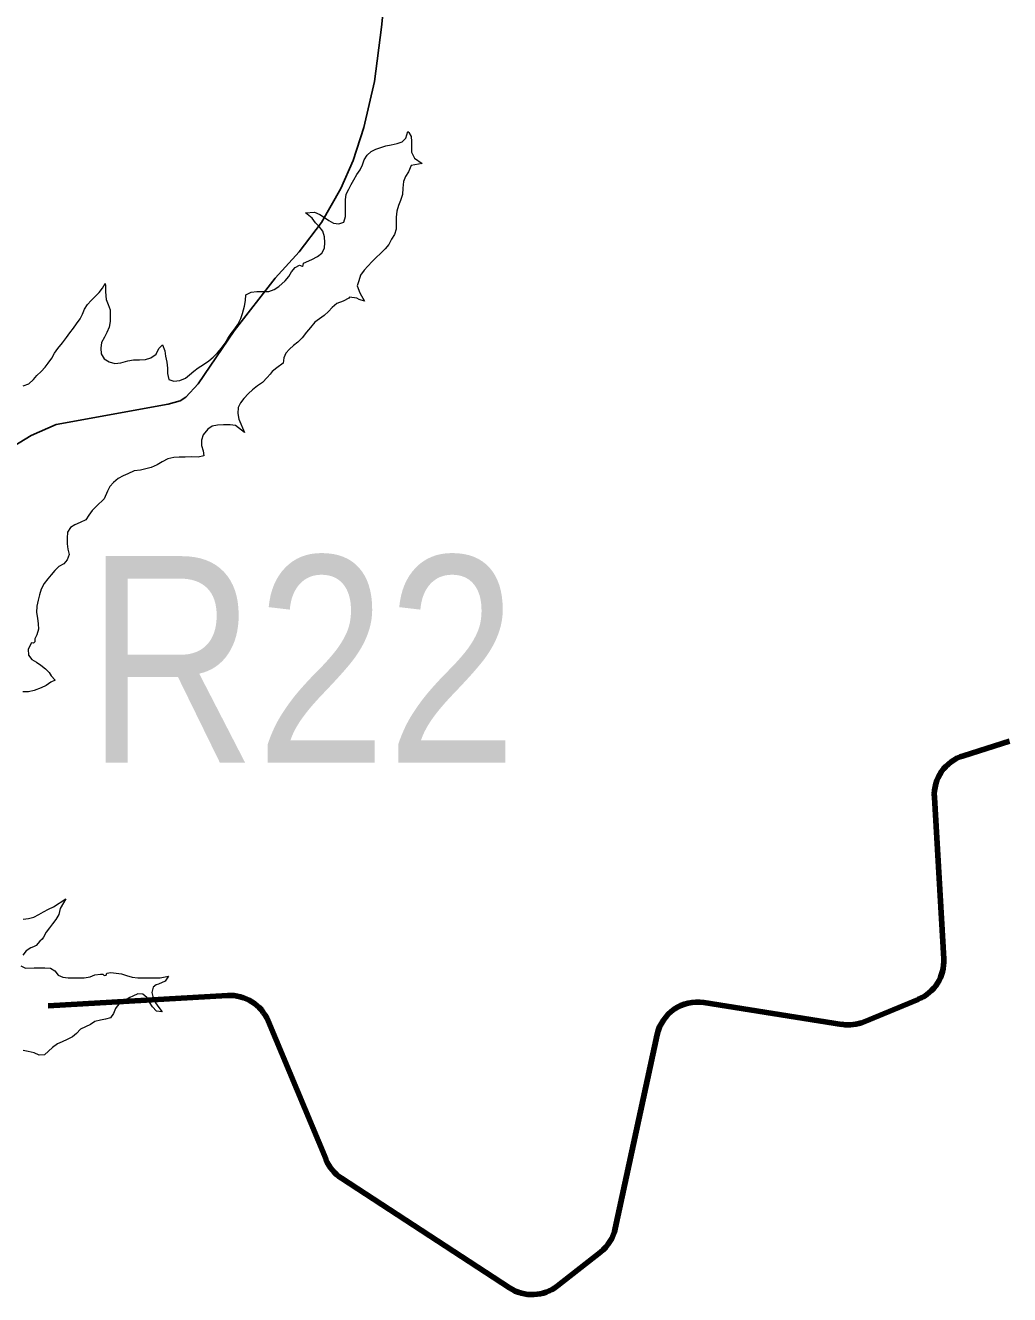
# Model space of a CAD drawing. Extents: x 553962 to 842807, y 8883888 to 9032388.
# Drawn here: x 727448 to 729831, y 8955349 to 8958422 of the extents above; entities that cross this region are included whole.
import ezdxf
from ezdxf.enums import TextEntityAlignment as Align

# ---------------------------------------------------------------- set-up
doc = ezdxf.new("R2010")
doc.units = 0
doc.header["$LTSCALE"] = 200
for name, color, linetype, lineweight in [('24', 7, 'Continuous', 25), ('7', 7, 'Continuous', 90), ('8', 7, 'Continuous', 13), ('9', 7, 'Continuous', 90)]:
    doc.layers.add(name, color=color, linetype=linetype, lineweight=lineweight)

msp = doc.modelspace()

# ---------------------------------------------------------------- linework, layer by layer
at = {"layer": '24'}
msp.add_lwpolyline([(728334.3, 8958656.7), (728310.4, 8958418), (728292.8, 8958286.4), (728267.6, 8958175.1), (728241.7, 8958095.1), (728211.8, 8958027.2), (728164.6, 8957944.8), (728110.8, 8957873.6), (728053, 8957810), (727953.2, 8957682.5), (727865.8, 8957554.2), (727836.3, 8957521.6), (727822.7, 8957513.3), (727793.9, 8957504.8), (727522, 8957455.7), (727461.9, 8957429.1), (727393.2, 8957387.5)], dxfattribs=at)
at = {"layer": '7'}
for p, q in [((729718.8, 8956653.8), (729830.8, 8956688.6)), ((729671.2, 8956161.9), (729648.6, 8956552.5)), ((727503, 8956047.9), (727937.3, 8956073)), ((729090.8, 8956055.9), (729424.7, 8956003.2)), ((729478.5, 8956009.6), (729609.6, 8956063.7)), ((728035.3, 8956011.7), (728175.7, 8955675.6)), ((728876.1, 8955509.1), (728977.5, 8955978.2)), ((728213.3, 8955630.4), (728620, 8955365)), ((728736.4, 8955370.1), (728840.2, 8955451.5))]:
    msp.add_line(p, q, dxfattribs=at)
for centre, start, end in [((729748.4, 8956558.3), 107.2383, 183.3206), ((729571.4, 8956156.2), 292.4515, 3.3206), ((727943.1, 8955973.2), 22.6593, 93.311), ((729075.2, 8955957.1), 81.0274, 167.8087), ((729440.3, 8956102), 261.0274, 292.4515), ((728267.9, 8955714.1), 202.6593, 236.8738), ((728778.4, 8955530.2), 308.1399, 347.8087), ((728674.7, 8955448.7), 236.8738, 308.14)]:
    msp.add_arc(centre, 100, start, end, dxfattribs=at)
at = {"layer": '8'}
for points in [[(727724.4, 8957612.2), (727738.8, 8957613.1), (727751.7, 8957617.4), (727764.1, 8957626.5), (727770.6, 8957639.7), (727779.9, 8957648.5), (727785.6, 8957634.3), (727787.2, 8957621), (727790.5, 8957607), (727792, 8957592.2), (727792.2, 8957579), (727794.8, 8957564.8), (727807.4, 8957560.6), (727822.1, 8957562.3), (727835.2, 8957567.9), (727845.2, 8957575.7), (727855.7, 8957585.3), (727866.2, 8957593.3), (727879.2, 8957601.4), (727891.9, 8957610.2), (727902.7, 8957619.1), (727912.7, 8957629.2), (727922.4, 8957640.6), (727931.3, 8957653.1), (727937.8, 8957663.8), (727946, 8957676.3), (727954.8, 8957687.3), (727962.5, 8957698.2), (727969.6, 8957712.2), (727973.7, 8957724.9), (727978.1, 8957742), (727980.6, 8957756), (727981.3, 8957769.4), (727994.1, 8957776.2), (728008.3, 8957777.9), (728020.8, 8957777.5), (728037.2, 8957778.2), (728050.4, 8957782.4), (728061.1, 8957789.6), (728076.6, 8957803.4), (728085.6, 8957814.2), (728092.5, 8957825.8), (728100.8, 8957835.8), (728111.9, 8957842), (728117.8, 8957839.3), (728120.6, 8957840.8), (728121, 8957846.7), (728141.7, 8957855.1), (728155, 8957862.8), (728165.5, 8957870.9), (728171.7, 8957882.5), (728173.2, 8957896.9), (728172.1, 8957910.4), (728168.1, 8957924.1), (728159.4, 8957935.6), (728149.9, 8957944.5), (728141.9, 8957955.3), (728125.8, 8957968), (728147.8, 8957970), (728160.6, 8957964.6), (728171.9, 8957957.1), (728182.3, 8957949.7), (728193.6, 8957943.6), (728206.4, 8957941.6), (728218.6, 8957945.6), (728223.2, 8957959.5), (728223, 8957972.8), (728222.7, 8957985.7), (728222.6, 8957999.6), (728224.7, 8958013.7), (728230.9, 8958025.6), (728236.7, 8958036.7), (728243.3, 8958048.6), (728250.5, 8958061.3), (728258.5, 8958072.2), (728264.3, 8958084.3), (728267.7, 8958096.9), (728275.2, 8958108.3), (728285.1, 8958116.9), (728296.2, 8958122.6), (728308.4, 8958126.2), (728320.6, 8958131), (728333.2, 8958133.2), (728347.9, 8958135.9), (728359.7, 8958140.6), (728369.2, 8958149.3), (728374, 8958165.6), (728376.3, 8958162.8), (728381.8, 8958153.6), (728382.5, 8958140.8), (728382.8, 8958127.6), (728382.3, 8958114.9), (728390.3, 8958101), (728408.8, 8958087.5), (728381.8, 8958083.3), (728375.1, 8958067.7), (728368.3, 8958056.2), (728363.6, 8958044), (728361.7, 8958027.8), (728360.8, 8958012.8), (728356.2, 8957998.1)], [(728356.2, 8957998.1), (728351.4, 8957986), (728347.5, 8957972.5), (728345.6, 8957958), (728345.6, 8957943.8), (728345.4, 8957928.8), (728341.4, 8957916.3), (728334.3, 8957904.6), (728327.5, 8957891.4), (728318.9, 8957881.1), (728307.3, 8957870), (728296.8, 8957860.1), (728287.4, 8957850.6), (728277, 8957839.4), (728267.7, 8957829.2), (728259.5, 8957817.5), (728255.4, 8957804), (728251.1, 8957791.5), (728257.4, 8957774.9), (728269.1, 8957754.7), (728256.3, 8957758.3), (728250.1, 8957761.4), (728232.3, 8957764.5), (728231.1, 8957761.6), (728217, 8957754.2), (728202, 8957748.5), (728190.3, 8957739.2), (728181.6, 8957729.2), (728171.4, 8957719.4), (728159.8, 8957712), (728148.9, 8957703.4), (728137.8, 8957690.8), (728128.6, 8957679.6), (728118, 8957665.8), (728107.2, 8957655.4), (728097.2, 8957647.2), (728087.1, 8957638), (728078.1, 8957628.7), (728073.7, 8957616.9), (728071.7, 8957604.5), (728056.8, 8957592.9), (728045.1, 8957584.2), (728040.4, 8957578), (728033.5, 8957569.9), (728021.9, 8957557.6), (728010, 8957549.5), (727998, 8957539.8), (727988, 8957531.2), (727976.4, 8957518.9), (727968.6, 8957508.3), (727963.4, 8957496.6), (727962.2, 8957482.6), (727964.5, 8957468.5), (727978.2, 8957436.4), (727956.9, 8957453.2), (727943.3, 8957454.7), (727927.4, 8957454.7), (727912.9, 8957453.9), (727900, 8957451.7), (727889.6, 8957444.2), (727878.1, 8957430.9), (727874.1, 8957418.2), (727874, 8957404.7), (727878.6, 8957392.4), (727880.1, 8957379.9), (727865.9, 8957376.7), (727850.3, 8957377.1), (727834.5, 8957376.9), (727820.3, 8957376.8), (727807.5, 8957376.2), (727792.9, 8957372.6), (727779.3, 8957365.6), (727766.8, 8957358.2), (727752.7, 8957351.8), (727739.4, 8957348.3), (727726.7, 8957345.5), (727711.4, 8957343.3), (727695.9, 8957336.6), (727684.6, 8957331.2), (727672.5, 8957324.8), (727661.1, 8957315.3), (727652.2, 8957305.8), (727646.8, 8957294.2), (727638.6, 8957275.8), (727619.7, 8957257.7), (727609.7, 8957247.7), (727601.2, 8957236.5), (727594.1, 8957225.2), (727580.7, 8957218.8), (727567.9, 8957212.9), (727556.7, 8957206.1), (727549.9, 8957195.3), (727549.2, 8957180.8), (727549, 8957166.5), (727550.3, 8957153.9), (727553.6, 8957140.9), (727548.9, 8957128.4), (727540.6, 8957118.7), (727528.6, 8957111.6), (727519.1, 8957102.3), (727510.5, 8957092)], [(727442.5, 8957549.8), (727456.3, 8957554.6), (727467.1, 8957564.6), (727475.9, 8957574.2), (727486, 8957584.5), (727495.6, 8957594.4), (727503.3, 8957604.4), (727511.7, 8957616.7), (727518.1, 8957628.4), (727526.3, 8957639.9), (727537.4, 8957653.9), (727547.7, 8957666.8), (727555.8, 8957677.6), (727564.1, 8957689.2), (727571.3, 8957699.4), (727580.4, 8957711.3), (727586.5, 8957723.3), (727591.1, 8957735.4), (727598.2, 8957746.1), (727607.5, 8957756.3), (727617.2, 8957766.1), (727626.2, 8957775.4), (727634.5, 8957785.9), (727641, 8957797.1), (727642.1, 8957792), (727642.2, 8957776.8), (727643.4, 8957758.7), (727648.1, 8957746.7), (727653.1, 8957733.5), (727653.2, 8957719.5), (727652.8, 8957705.3), (727650.9, 8957691.5), (727645.4, 8957678.8), (727639.4, 8957667), (727632, 8957654.5), (727630.2, 8957641), (727631.2, 8957626.6), (727638.2, 8957614.8), (727650.3, 8957607.6), (727664.6, 8957603.6), (727678.8, 8957605.4), (727696.2, 8957609.6), (727709.7, 8957612), (727724.4, 8957612.2)], [(727510.5, 8957092), (727501.8, 8957082), (727493.5, 8957070.7), (727485.8, 8957057.2), (727482.1, 8957043.6), (727478.5, 8957030.7), (727475.4, 8957015.8), (727475.1, 8957000.8), (727476.9, 8956986.9), (727479.1, 8956973.3), (727479.6, 8956960.5), (727475.9, 8956946.4), (727470.4, 8956936.8), (727470.7, 8956929.1), (727467.8, 8956926.5), (727462.4, 8956927.3), (727454.7, 8956911.5), (727455, 8956897.5), (727463.3, 8956886.9), (727475, 8956880.6), (727485.6, 8956872.7), (727496.5, 8956864.3), (727505.4, 8956855), (727510.6, 8956846.9), (727519.9, 8956836.3), (727509.6, 8956831.6), (727498.2, 8956823.6), (727485.9, 8956818.5), (727469, 8956811.3), (727455.7, 8956808.1), (727441.3, 8956808.2)], [(727442.5, 8956257.8), (727455.1, 8956259.5), (727468, 8956262.9), (727480.1, 8956269.3), (727491.8, 8956275.3), (727503.7, 8956281.8), (727515.9, 8956287.7), (727546.1, 8956307.1), (727532.1, 8956283.8), (727529, 8956268.8), (727521.2, 8956257), (727513.5, 8956246.9)], [(727513.5, 8956246.9), (727506, 8956236.7), (727498, 8956226.5), (727491.5, 8956214.7), (727488.1, 8956209.4), (727482.5, 8956204.6), (727474.2, 8956194.4), (727467.4, 8956190.7), (727460.9, 8956188.5), (727449.5, 8956181.3), (727441.5, 8956170.4)], [(727436.8, 8956144.9), (727448.1, 8956139), (727469.1, 8956140), (727494.8, 8956139.7), (727508.4, 8956139.5), (727519.1, 8956132.7), (727527.1, 8956121.9), (727538.8, 8956117.1), (727551.6, 8956116.2), (727564.3, 8956116.1), (727577.1, 8956116.1), (727590.4, 8956116.1), (727604.5, 8956117.9), (727616.1, 8956122.8), (727629.6, 8956124.6), (727635.5, 8956124.4), (727638.6, 8956121.8), (727643.7, 8956122.5), (727645, 8956127.2), (727654.7, 8956128.6), (727667.9, 8956127.2), (727680.3, 8956125.3), (727692.7, 8956121.8), (727706.6, 8956117.4), (727719.9, 8956115.9), (727733.5, 8956115.6), (727746.4, 8956115.6), (727759.8, 8956115.7), (727774.1, 8956116), (727794.7, 8956119.6), (727786.4, 8956107.6), (727769.8, 8956100.5), (727764.4, 8956098.6), (727757.5, 8956093.3), (727754.1, 8956080.2), (727756.9, 8956067), (727762.7, 8956055.4), (727771.2, 8956044.1), (727779.4, 8956033.1), (727765.3, 8956034.9), (727755.7, 8956045.4), (727748.3, 8956056.7), (727743.1, 8956066.4), (727742.2, 8956067.9), (727732.5, 8956076.6), (727719.8, 8956076.9), (727707.8, 8956071.5), (727700.8, 8956067.8), (727696.7, 8956065.7), (727683.9, 8956060.5), (727678.4, 8956056), (727674, 8956052.2), (727667.6, 8956043.6), (727666.2, 8956041.7), (727661, 8956029.6), (727654, 8956019.1), (727641.9, 8956016), (727629.5, 8956013.6), (727616.1, 8956010.1), (727605.2, 8956003), (727593.5, 8955997.2), (727581.5, 8955991.3), (727571.7, 8955981.2), (727562.1, 8955973.1), (727549, 8955966.2), (727537, 8955960.7), (727525.3, 8955955.8), (727513.9, 8955947.3), (727504.2, 8955938.3), (727494.1, 8955929.7), (727481, 8955928.9), (727469.1, 8955934.4), (727454.9, 8955937.7), (727442.5, 8955939.5)]]:
    msp.add_lwpolyline(points, dxfattribs=at)

# ---------------------------------------------------------------- texts
at = {"layer": '9', "width": 0.85}
msp.add_text('R22', height=500, dxfattribs=at).set_placement((728117, 8956637), align=Align.CENTER)

doc.saveas('drawing.dxf')
